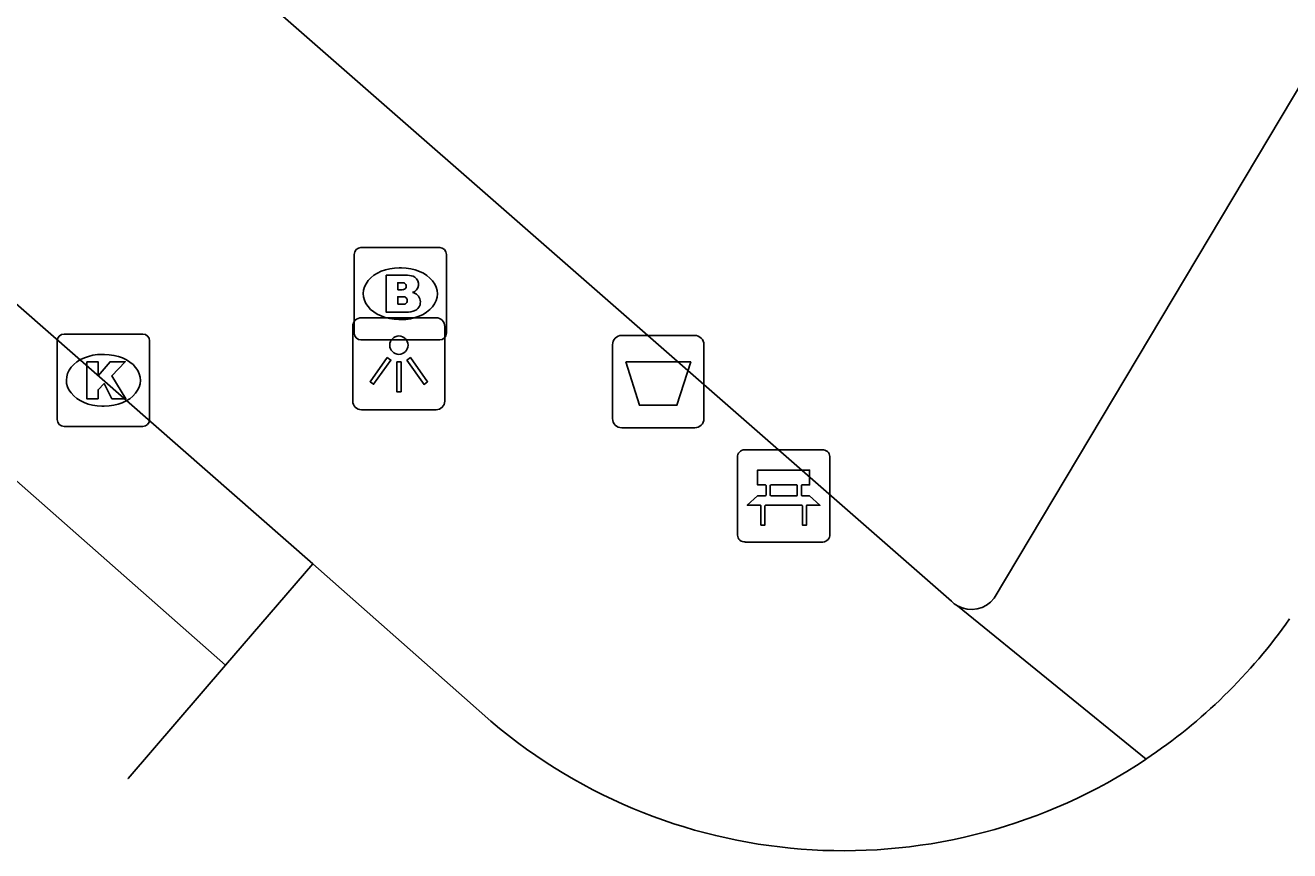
# Model space of a CAD drawing. Extents: x 162812 to 163818, y 381639 to 382470.
# Drawn here: x 163031.42 to 163045.11, y 381841.03 to 381849.97 of the extents above; entities that cross this region are included whole.
import ezdxf

# ---------------------------------------------------------------- set-up
doc = ezdxf.new("R2010")
doc.units = 0
for name, color, linetype in [('IMGEO_Afvalbak', 7, 'Continuous'), ('IMGEO_Bank', 7, 'Continuous'), ('IMGEO_Brandkraan', 7, 'Continuous'), ('IMGEO_Kolk', 7, 'Continuous'), ('IMGEO_Lichtpunt', 7, 'Continuous'), ('IMGEO_Rijbaan_lokaal_gesloten', 7, 'Continuous'), ('IMGEO_Rijbaan_lokaal_open', 7, 'Continuous'), ('IMGEO_Voetpad_open', 7, 'Continuous')]:
    doc.layers.add(name, color=color, linetype=linetype)

msp = doc.modelspace()

# ---------------------------------------------------------------- linework, layer by layer
at = {"layer": 'IMGEO_Afvalbak'}
for p, q in [((163037.876, 381846.607), (163038.666, 381846.607)), ((163038.666, 381846.607), (163037.876, 381846.607)), ((163037.776, 381845.707), (163037.776, 381846.507)), ((163037.776, 381846.507), (163037.776, 381845.707)), ((163038.766, 381846.507), (163038.766, 381845.707)), ((163038.766, 381845.707), (163038.766, 381846.507)), ((163038.666, 381845.607), (163037.876, 381845.607)), ((163037.876, 381845.607), (163038.666, 381845.607))]:
    msp.add_line(p, q, dxfattribs=at)
msp.add_lwpolyline([(163037.919, 381846.321), (163038.623, 381846.321), (163038.474, 381845.851), (163038.068, 381845.851), (163037.919, 381846.321)], dxfattribs=at)
for centre, start, end in [((163037.876, 381846.507), 90, 180), ((163037.876, 381846.507), 90, 180), ((163038.666, 381846.507), 0, 90), ((163038.666, 381846.507), 360, 90), ((163037.876, 381845.707), 180, 270), ((163037.876, 381845.707), 180, 270), ((163038.666, 381845.707), 270, 0), ((163038.666, 381845.707), 270, 0)]:
    msp.add_arc(centre, 0.1, start, end, dxfattribs=at)
at = {"layer": 'IMGEO_Bank'}
for p, q in [((163039.13, 381844.445), (163039.13, 381845.286)), ((163039.13, 381845.286), (163039.13, 381844.445)), ((163039.205, 381845.37), (163040.046, 381845.37)), ((163040.046, 381845.37), (163039.205, 381845.37)), ((163040.13, 381845.295), (163040.13, 381844.454)), ((163040.13, 381844.454), (163040.13, 381845.295)), ((163039.439, 381844.876), (163039.439, 381844.982)), ((163039.483, 381844.982), (163039.483, 381844.876)), ((163039.771, 381844.988), (163039.489, 381844.988)), ((163039.777, 381844.876), (163039.777, 381844.982)), ((163039.821, 381844.982), (163039.821, 381844.876)), ((163039.489, 381844.87), (163039.771, 381844.87)), ((163039.827, 381844.768), (163039.434, 381844.768)), ((163040.055, 381844.37), (163039.214, 381844.37)), ((163039.214, 381844.37), (163040.055, 381844.37))]:
    msp.add_line(p, q, dxfattribs=at)
for points in [[(163039.433, 381844.988), (163039.347, 381844.988), (163039.347, 381845.149), (163039.91, 381845.149), (163039.91, 381844.988), (163039.827, 381844.988)], [(163039.377, 381844.768), (163039.235, 381844.768), (163039.347, 381844.87), (163039.433, 381844.87)], [(163039.827, 381844.87), (163039.91, 381844.87), (163040.022, 381844.768), (163039.883, 381844.768)], [(163039.427, 381844.761), (163039.427, 381844.554), (163039.384, 381844.554), (163039.384, 381844.761)], [(163039.877, 381844.761), (163039.877, 381844.554), (163039.833, 381844.554), (163039.833, 381844.761)]]:
    msp.add_lwpolyline(points, dxfattribs=at)
for centre, radius, start, end in [((163039.208, 381845.292), 0.0779, 92.4484, 184.2845), ((163039.208, 381845.292), 0.0779, 92.4484, 184.2845), ((163040.052, 381845.292), 0.0779, 2.4484, 94.2845), ((163040.052, 381845.292), 0.0779, 2.4484, 94.2845), ((163039.432, 381844.981), 0.00671, 2.8957, 87.1043), ((163039.489, 381844.981), 0.00671, 92.8957, 177.1043), ((163039.771, 381844.981), 0.00671, 2.8957, 87.1043), ((163039.828, 381844.981), 0.00671, 92.8957, 177.1043), ((163039.432, 381844.877), 0.00671, 272.8957, 357.1043), ((163039.489, 381844.877), 0.00671, 182.8957, 267.1043), ((163039.771, 381844.877), 0.00671, 272.8957, 357.1043), ((163039.828, 381844.877), 0.00671, 182.8957, 267.1043), ((163039.377, 381844.761), 0.00671, 2.8957, 87.1043), ((163039.434, 381844.761), 0.00671, 92.8957, 177.1043), ((163039.826, 381844.761), 0.00671, 2.8957, 87.1043), ((163039.883, 381844.761), 0.00671, 92.8957, 177.1043), ((163039.208, 381844.448), 0.0779, 182.4484, 274.2845), ((163039.208, 381844.448), 0.0779, 182.4484, 274.2845), ((163040.052, 381844.448), 0.0779, 272.4484, 4.2845), ((163040.052, 381844.448), 0.0779, 272.4484, 4.2845)]:
    msp.add_arc(centre, radius, start, end, dxfattribs=at)
at = {"layer": 'IMGEO_Brandkraan'}
for p, q in [((163034.977, 381846.633), (163034.977, 381847.485)), ((163035.052, 381847.559), (163035.904, 381847.559)), ((163035.978, 381847.485), (163035.978, 381846.633)), ((163035.465, 381847.339), (163035.49, 381847.339)), ((163035.488, 381846.779), (163035.463, 381846.779)), ((163035.904, 381846.559), (163035.052, 381846.559))]:
    msp.add_line(p, q, dxfattribs=at)
for points in [[(163034.977, 381846.633), (163034.977, 381847.485)], [(163035.052, 381847.559), (163035.904, 381847.559)], [(163035.978, 381847.485), (163035.978, 381846.633)], [(163035.325, 381847.259), (163035.325, 381846.859), (163035.538, 381846.859)], [(163035.556, 381847.259), (163035.325, 381847.259)], [(163035.504, 381847.178), (163035.45, 381847.178), (163035.45, 381847.102)], [(163035.45, 381847.102), (163035.503, 381847.102)], [(163035.512, 381847.026), (163035.45, 381847.026), (163035.45, 381846.945)], [(163035.45, 381846.945), (163035.512, 381846.945)], [(163035.904, 381846.559), (163035.052, 381846.559)]]:
    msp.add_lwpolyline(points, dxfattribs=at)
for centre, radius, start, end in [((163035.054, 381847.483), 0.0765, 91.552, 178.448), ((163035.054, 381847.483), 0.0765, 91.552, 178.448), ((163035.902, 381847.483), 0.0765, 1.552, 88.448), ((163035.902, 381847.483), 0.0765, 1.552, 88.448), ((163035.505, 381847.14), 0.0379, 267.8285, 90.9355), ((163035.56, 381847.114), 0.145, 59.4692, 91.5367), ((163035.585, 381847.161), 0.0922, 285.5137, 58.1501), ((163035.513, 381846.985), 0.0404, 269.8759, 90.5077), ((163035.59, 381846.969), 0.105, 301.3115, 78.989), ((163035.544, 381847.11), 0.251, 268.6676, 293.5347), ((163035.054, 381846.635), 0.0765, 181.552, 268.448), ((163035.054, 381846.635), 0.0765, 181.552, 268.448), ((163035.902, 381846.635), 0.0765, 271.552, 358.448), ((163035.902, 381846.635), 0.0765, 271.552, 358.448)]:
    msp.add_arc(centre, radius, start, end, dxfattribs=at)
for centre, major_axis, ratio, start_param, end_param in [((163035.464, 381847.059), (-0.387, 0.002), 0.722429, 4.712389, 7.853982), ((163035.489, 381847.059), (-0.39, 0.002), 0.717154, 1.570796, 4.712389)]:
    msp.add_ellipse(centre, major_axis=major_axis, ratio=ratio, start_param=start_param, end_param=end_param, dxfattribs=at)
at = {"layer": 'IMGEO_Kolk'}
for p, q in [((163031.836, 381846.622), (163032.688, 381846.622)), ((163031.761, 381845.696), (163031.761, 381846.548)), ((163032.762, 381846.548), (163032.762, 381845.696)), ((163032.249, 381846.402), (163032.274, 381846.402)), ((163032.272, 381845.842), (163032.247, 381845.842)), ((163032.688, 381845.622), (163031.836, 381845.622))]:
    msp.add_line(p, q, dxfattribs=at)
for points in [[(163031.836, 381846.622), (163032.688, 381846.622)], [(163031.761, 381845.696), (163031.761, 381846.548)], [(163032.762, 381846.548), (163032.762, 381845.696)], [(163032.082, 381846.322), (163032.205, 381846.322), (163032.205, 381846.171), (163032.335, 381846.322), (163032.499, 381846.322), (163032.353, 381846.171), (163032.506, 381845.922), (163032.354, 381845.922), (163032.269, 381846.086), (163032.205, 381846.019), (163032.205, 381845.922), (163032.082, 381845.922), (163032.082, 381846.322)], [(163032.688, 381845.622), (163031.836, 381845.622)]]:
    msp.add_lwpolyline(points, dxfattribs=at)
for centre, start, end in [((163031.838, 381846.546), 91.552, 178.448), ((163031.838, 381846.546), 91.552, 178.448), ((163032.686, 381846.546), 1.552, 88.448), ((163032.686, 381846.546), 1.552, 88.448), ((163031.838, 381845.698), 181.552, 268.448), ((163031.838, 381845.698), 181.552, 268.448), ((163032.686, 381845.698), 271.552, 358.448), ((163032.686, 381845.698), 271.552, 358.448)]:
    msp.add_arc(centre, 0.0765, start, end, dxfattribs=at)
for centre, major_axis, ratio, start_param, end_param in [((163032.248, 381846.122), (-0.387, 0.002), 0.722429, 4.712389, 7.853982), ((163032.273, 381846.122), (-0.39, 0.002), 0.717154, 1.570796, 4.712389)]:
    msp.add_ellipse(centre, major_axis=major_axis, ratio=ratio, start_param=start_param, end_param=end_param, dxfattribs=at)
at = {"layer": 'IMGEO_Lichtpunt'}
for p, q in [((163035.865, 381846.799), (163035.057, 381846.799)), ((163035.865, 381846.799), (163035.057, 381846.799)), ((163034.963, 381846.704), (163034.963, 381845.897)), ((163034.963, 381846.704), (163034.963, 381845.897)), ((163035.959, 381845.897), (163035.959, 381846.704)), ((163035.959, 381845.897), (163035.959, 381846.704)), ((163035.057, 381845.803), (163035.865, 381845.803)), ((163035.057, 381845.803), (163035.865, 381845.803))]:
    msp.add_line(p, q, dxfattribs=at)
for points in [[(163035.337, 381846.368), (163035.376, 381846.34), (163035.188, 381846.078), (163035.15, 381846.105), (163035.337, 381846.368)], [(163035.549, 381846.34), (163035.587, 381846.367), (163035.774, 381846.105), (163035.735, 381846.077), (163035.549, 381846.34)], [(163035.439, 381846.32), (163035.486, 381846.32), (163035.486, 381845.998), (163035.439, 381845.998), (163035.439, 381846.32)]]:
    msp.add_lwpolyline(points, dxfattribs=at)
msp.add_circle((163035.462, 381846.502), 0.0994, dxfattribs=at)
for centre, start, end in [((163035.057, 381846.704), 90, 180), ((163035.057, 381846.704), 90, 180), ((163035.865, 381846.704), 0, 90), ((163035.865, 381846.704), 0, 90), ((163035.057, 381845.897), 180, 270), ((163035.057, 381845.897), 180, 270), ((163035.865, 381845.897), 270, 0), ((163035.865, 381845.897), 270, 360)]:
    msp.add_arc(centre, 0.0946, start, end, dxfattribs=at)
at = {"layer": 'IMGEO_Rijbaan_lokaal_gesloten'}
for points in [[(163033.586, 381843.037), (162961.909, 381906.251)], [(163017.731, 381858.952), (163020.723, 381856.238), (163034.529, 381844.135)]]:
    msp.add_lwpolyline(points, dxfattribs=at)
at = {"layer": 'IMGEO_Rijbaan_lokaal_open'}
for points in [[(163034.529, 381844.135), (163033.586, 381843.037)], [(163036.457, 381842.429), (163036.172, 381842.682), (163034.529, 381844.135)], [(163033.586, 381843.037), (163032.53, 381841.809), (163032.53, 381841.809)]]:
    msp.add_lwpolyline(points, dxfattribs=at)
for centre, radius, start, end in [((163040.27, 381846.939), 5.915, 303.7195, 324.9017), ((163040.278, 381846.934), 5.907, 229.7022, 303.6851)]:
    msp.add_arc(centre, radius, start, end, dxfattribs=at)
at = {"layer": 'IMGEO_Voetpad_open'}
for points in [[(163046.085, 381850.982), (163046.176, 381850.915), (163041.909, 381843.762)], [(163041.512, 381843.679), (163041.477, 381843.702), (163041.446, 381843.73), (163034.089, 381850.167)], [(163041.512, 381843.679), (163043.554, 381842.019)]]:
    msp.add_lwpolyline(points, dxfattribs=at)
msp.add_arc((163041.664, 381843.943), 0.304, 240.0183, 323.5989, dxfattribs=at)

doc.saveas('drawing.dxf')
